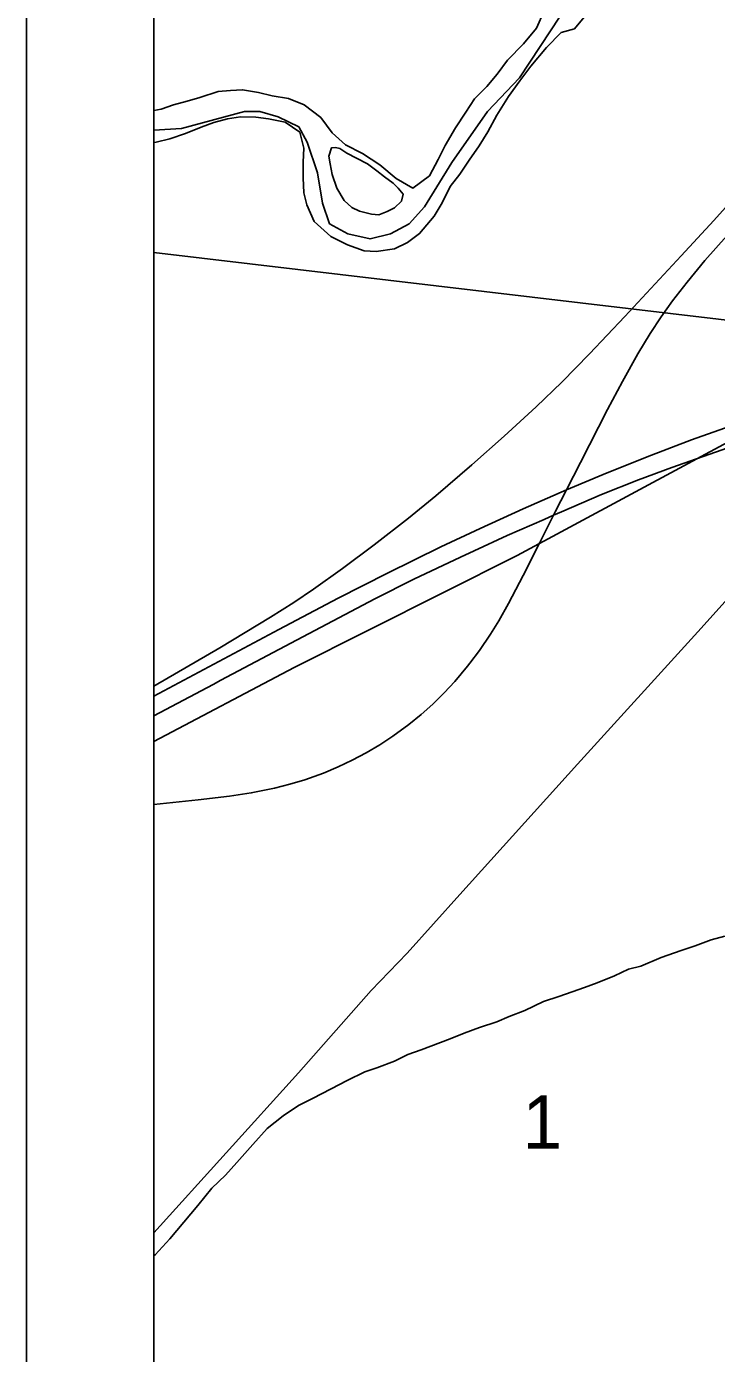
# Model space of a CAD drawing. Extents: x 0 to 34, y 0 to 22.
# Drawn here: x 2 to 2.542, y 14.717 to 15.759 of the extents above; entities that cross this region are included whole.
import ezdxf

# ---------------------------------------------------------------- set-up
doc = ezdxf.new("R2010")
doc.units = 0
for name, color, linetype in [('Default', 7, 'Continuous'), ('GM_X_City_Street', 7, 'Continuous'), ('GM_X_Interchange_Ramps', 7, 'Continuous'), ('GM_X_Interstate_Route', 7, 'Continuous'), ('GM_X_Major_River', 7, 'Continuous'), ('GM_X_Minor_River', 7, 'Continuous'), ('GM_X_Rail_Line', 7, 'Continuous'), ('GM_X_Section_Text', 7, 'Continuous'), ('GM_X_State_Route', 7, 'Continuous'), ('SH_Data', 7, 'Continuous')]:
    doc.layers.add(name, color=color, linetype=linetype)

msp = doc.modelspace()

# ---------------------------------------------------------------- linework, layer by layer
at = {"layer": 'Default'}
for points in [[(2.1, 16.5883), (2.1, 15.5813), (2.8777, 15.4895), (2.9781, 16.4922)], [(2.1, 15.5813), (2.1, 14.5589), (2.7782, 14.493), (2.8777, 15.4895)]]:
    msp.add_lwpolyline(points, close=True, dxfattribs=at)
at = {"layer": 'GM_X_City_Street'}
for points in [[(2.1, 19.6388), (2.1, 15.6775), (2.1216, 15.6787), (2.171, 15.692), (2.183, 15.692), (2.1976, 15.688), (2.2136, 15.68), (2.2203, 15.668), (2.2283, 15.644), (2.2323, 15.62), (2.2377, 15.604), (2.2523, 15.596), (2.2697, 15.592), (2.2857, 15.596), (2.3004, 15.604), (2.3124, 15.6173), (2.3337, 15.652), (2.3617, 15.692), (2.387, 15.7186), (2.4351, 15.7919)], [(2.4351, 15.7919), (2.387, 15.7186), (2.3617, 15.692), (2.3337, 15.652), (2.3124, 15.6173), (2.3004, 15.604), (2.2857, 15.596), (2.2697, 15.592), (2.2523, 15.596), (2.2377, 15.604), (2.2323, 15.62), (2.2283, 15.644), (2.2203, 15.668), (2.2136, 15.68), (2.1976, 15.688), (2.183, 15.692), (2.171, 15.692), (2.1216, 15.6787), (2.1, 15.6775), (2.1, 14.1)]]:
    msp.add_lwpolyline(points, dxfattribs=at)
at = {"layer": 'GM_X_Interchange_Ramps'}
msp.add_lwpolyline([(2.5395, 15.6065), (2.5138, 15.5789), (2.4696, 15.5311), (2.442, 15.5018), (2.4202, 15.4797), (2.4001, 15.4603), (2.375, 15.4372), (2.3496, 15.4146), (2.3212, 15.3904), (2.2997, 15.3727), (2.2728, 15.3518), (2.2479, 15.3332), (2.2252, 15.317), (2.2098, 15.3066), (2.1914, 15.295), (2.1516, 15.2711), (2.1, 15.2409)], dxfattribs=at)
at = {"layer": 'GM_X_Interstate_Route'}
msp.add_line((2.1, 15.2176), (2.1464, 15.2423), dxfattribs=at)
for points in [[(2.1, 15.2332), (2.1979, 15.2854), (2.2446, 15.3099), (2.2833, 15.3297), (2.3251, 15.3503), (2.356, 15.3648), (2.3899, 15.3802), (2.4238, 15.3951), (2.4269, 15.3964), (2.4526, 15.4072), (2.4872, 15.4211), (2.522, 15.4342), (2.5746, 15.453), (2.6332, 15.4736), (2.6977, 15.4963), (2.7507, 15.5154), (2.8272, 15.5436), (2.8669, 15.558), (2.8746, 15.5607)], [(2.4514, 15.3913), (2.4803, 15.4028), (2.5065, 15.4126), (2.5505, 15.4281), (2.6024, 15.446)], [(2.4062, 15.3718), (2.4136, 15.3751), (2.4199, 15.3779), (2.4514, 15.3913)], [(2.3513, 15.3472), (2.3773, 15.3591), (2.4062, 15.3718)], [(2.1464, 15.2423), (2.1526, 15.2456), (2.2074, 15.2748), (2.2734, 15.3096), (2.304, 15.3249), (2.3405, 15.3423), (2.3513, 15.3472)]]:
    msp.add_lwpolyline(points, dxfattribs=at)
at = {"layer": 'GM_X_Major_River'}
for points in [[(2.4064, 15.7712), (2.4004, 15.7576), (2.3902, 15.7453), (2.3774, 15.7323), (2.3695, 15.7214), (2.3613, 15.7117), (2.3516, 15.7021), (2.3449, 15.6916), (2.3366, 15.6792), (2.3287, 15.6653), (2.3232, 15.6544), (2.3164, 15.6416), (2.3033, 15.632), (2.2901, 15.6396), (2.2774, 15.6501), (2.2636, 15.6592), (2.2504, 15.6659), (2.24, 15.6753), (2.2311, 15.6873), (2.218, 15.6974), (2.2056, 15.7023), (2.1927, 15.7045), (2.1821, 15.707), (2.1696, 15.7092), (2.1601, 15.7086), (2.1505, 15.7077), (2.136, 15.7031), (2.126, 15.7002), (2.1153, 15.6974), (2.1057, 15.6938), (2.1, 15.6929)], [(2.4391, 15.7678), (2.4301, 15.757), (2.4197, 15.7542), (2.4081, 15.7423), (2.3959, 15.7277), (2.3873, 15.7161), (2.3783, 15.7038), (2.3692, 15.6891), (2.3621, 15.676), (2.3553, 15.6651), (2.3475, 15.6539), (2.34, 15.643), (2.3326, 15.6333), (2.3262, 15.6205), (2.3199, 15.61), (2.3085, 15.5962), (2.2989, 15.5892), (2.2889, 15.5844), (2.2744, 15.5821), (2.2649, 15.5827), (2.252, 15.5875), (2.2389, 15.5939), (2.2258, 15.6056), (2.22, 15.6187), (2.2176, 15.6282), (2.2171, 15.64), (2.217, 15.6522), (2.2176, 15.6632), (2.2145, 15.6758), (2.2029, 15.6837), (2.19, 15.6863), (2.1801, 15.6876), (2.168, 15.6879), (2.1577, 15.6862), (2.147, 15.6834), (2.137, 15.6798), (2.1247, 15.6748), (2.1124, 15.6705), (2.1017, 15.6681), (2.1, 15.6678)], [(2.281, 15.6409), (2.275, 15.6456), (2.2676, 15.6511), (2.2589, 15.6555), (2.2514, 15.6594), (2.2458, 15.663), (2.2424, 15.6638), (2.2393, 15.6635), (2.2373, 15.6571), (2.2383, 15.651), (2.24, 15.6426), (2.2435, 15.6318), (2.2494, 15.6222), (2.2554, 15.6167), (2.2614, 15.6139), (2.2708, 15.6115), (2.2765, 15.6109), (2.2831, 15.6135), (2.2888, 15.6164), (2.2943, 15.6216), (2.2955, 15.6273), (2.2918, 15.6319), (2.2877, 15.6358)], [(2.2877, 15.6358), (2.281, 15.6409)]]:
    msp.add_lwpolyline(points, dxfattribs=at)
at = {"layer": 'GM_X_Minor_River'}
msp.add_lwpolyline([(2.1, 14.7936), (2.101, 14.7946), (2.1126, 14.807), (2.1234, 14.8202), (2.1345, 14.8333), (2.1454, 14.8469), (2.1561, 14.857), (2.165, 14.8671), (2.1777, 14.881), (2.1889, 14.8938), (2.2015, 14.9035), (2.2134, 14.9117), (2.2245, 14.9173), (2.239, 14.9247), (2.2516, 14.9314), (2.2654, 14.9381), (2.2749, 14.9414), (2.2887, 14.9465), (2.2994, 14.9517), (2.3097, 14.9554), (2.3326, 14.9642), (2.3436, 14.9686), (2.3555, 14.973), (2.3692, 14.9774), (2.3787, 14.9815), (2.391, 14.9863), (2.4059, 14.9933), (2.4177, 14.9973), (2.4284, 15.001), (2.4379, 15.0043), (2.4478, 15.008), (2.4616, 15.0135), (2.4726, 15.0187), (2.4822, 15.0212), (2.4982, 15.0278), (2.5139, 15.0333), (2.5249, 15.037), (2.5375, 15.0418), (2.5482, 15.0447)], dxfattribs=at)
at = {"layer": 'GM_X_Rail_Line'}
for points in [[(2.1, 15.1975), (2.2101, 15.2556), (2.385, 15.3434), (2.7329, 15.5306), (2.8927, 15.6373), (3.0486, 15.7423)], [(2.1, 14.8117), (2.2134, 14.9373), (2.2704, 15.002), (2.2988, 15.0314), (2.34, 15.0774), (2.4324, 15.1796), (2.5269, 15.2837), (2.5887, 15.3522), (2.6494, 15.419), (2.6679, 15.4383), (2.7067, 15.4763), (2.7328, 15.5023), (2.7757, 15.5354), (2.8016, 15.5551), (2.843, 15.5844), (2.9031, 15.6254), (2.932, 15.6459)]]:
    msp.add_lwpolyline(points, dxfattribs=at)
at = {"layer": 'GM_X_State_Route'}
for points in [[(2.5395, 15.6065), (2.5863, 15.6587), (2.6176, 15.6932), (2.6738, 15.7555), (2.6992, 15.7828), (2.7207, 15.8051), (2.7255, 15.8097), (2.7291, 15.8134), (2.7406, 15.8247), (2.7676, 15.8504), (2.7904, 15.8714)], [(2.4028, 15.3538), (2.4136, 15.3751), (2.415, 15.3779), (2.4238, 15.3951), (2.4349, 15.4166), (2.456, 15.4581), (2.4677, 15.4801), (2.4799, 15.5018), (2.4895, 15.5178), (2.498, 15.5308), (2.5071, 15.5435), (2.5186, 15.5582), (2.5325, 15.575), (2.5498, 15.5944)], [(2.348, 15.2591), (2.3555, 15.269), (2.3642, 15.2818), (2.3708, 15.2923), (2.3784, 15.3058), (2.3898, 15.3279), (2.4028, 15.3538)], [(2.1, 15.148), (2.1346, 15.1517), (2.1594, 15.1545), (2.1764, 15.1571), (2.1947, 15.1609), (2.2067, 15.1639), (2.2185, 15.1675), (2.2331, 15.1727), (2.2445, 15.1775), (2.2557, 15.1828), (2.2667, 15.1886), (2.2773, 15.195), (2.2876, 15.2018), (2.3001, 15.2109), (2.3098, 15.2187), (2.319, 15.2269), (2.3279, 15.2356), (2.3362, 15.2447), (2.3462, 15.2566), (2.348, 15.2591)]]:
    msp.add_lwpolyline(points, dxfattribs=at)
at = {"layer": 'SH_Data'}
for p, q in [((2, 21), (2, 14)), ((2.1, 20.9), (2.1, 14.1))]:
    msp.add_line(p, q, dxfattribs=at)

# ---------------------------------------------------------------- texts
at = {"layer": 'GM_X_Section_Text'}
msp.add_text('1', height=0.0419, rotation=0, dxfattribs=at).set_placement((2.3893, 14.8778))

doc.saveas('drawing.dxf')
